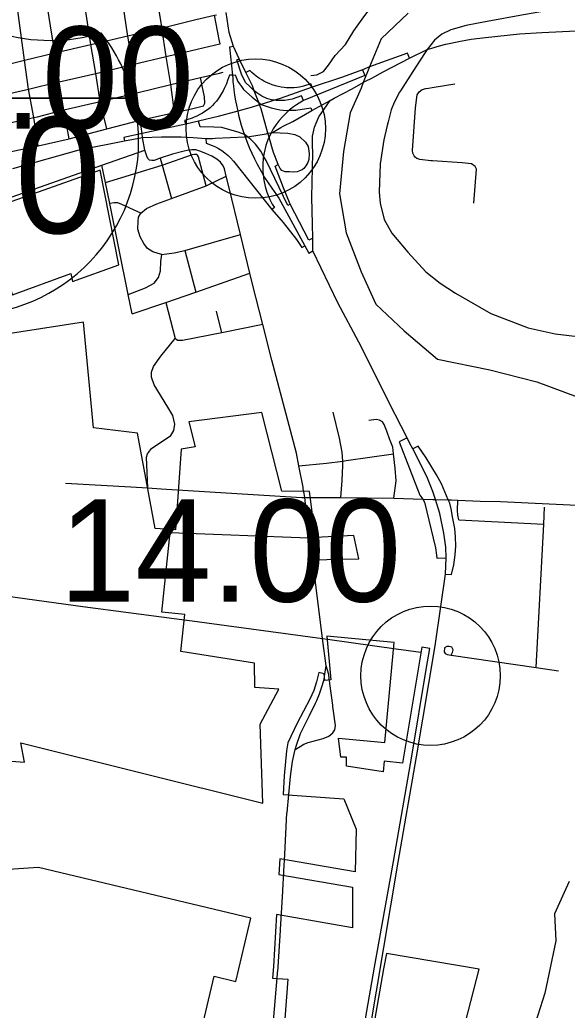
# Model space of a CAD drawing. Extents: x 1729596 to 1934326, y 644115 to 911751.
# Drawn here: x 1821078 to 1826969, y 701344 to 712004 of the extents above; entities that cross this region are included whole.
import ezdxf

# ---------------------------------------------------------------- set-up
doc = ezdxf.new("R2010")
doc.units = 0
for name, color, linetype in [('Default', 7, 'Continuous'), ('GM_X_City_Street', 7, 'Continuous'), ('GM_X_Corporation', 7, 'Continuous'), ('GM_X_County_Road', 7, 'Continuous'), ('GM_X_Interchange_Ramps', 7, 'Continuous'), ('GM_X_Interstate_Route', 7, 'Continuous'), ('GM_X_Interstate_Shield', 7, 'Continuous'), ('GM_X_State_Route', 7, 'Continuous'), ('GM_X_Township', 7, 'Continuous'), ('GM_X_Township_Road', 7, 'Continuous')]:
    doc.layers.add(name, color=color, linetype=linetype)

msp = doc.modelspace()

# ---------------------------------------------------------------- linework, layer by layer
at = {"layer": 'Default'}
for centre in [(1823617, 710833), (1825499, 704944)]:
    msp.add_circle(centre, 750, dxfattribs=at)
at = {"layer": 'GM_X_City_Street'}
for points in [[(1821610, 710723), (1821550, 711035), (1821500, 711338), (1821477, 711489), (1821455, 711647), (1821381, 712117), (1821356, 712340), (1821332, 712533), (1821296, 712769), (1821199, 713290), (1821119, 713813), (1821090, 713997)], [(1821276, 710647), (1821230, 710952), (1821172, 711258), (1821128, 711568), (1821030, 712295), (1820967, 712721), (1820875, 713242), (1820797, 713760), (1820770, 713951)], [(1822238, 711848), (1822179, 712241), (1822143, 712461), (1822115, 712653), (1822089, 712805), (1822077, 712876), (1822076, 712883), (1822045, 713095), (1822031, 713192)], [(1822599, 711974), (1822547, 712295), (1822515, 712495), (1822482, 712709), (1822432, 712922), (1822430, 712933), (1822429, 712941)], [(1824209, 711403), (1824276, 711411), (1824347, 711448), (1824401, 711514), (1824471, 711620), (1824584, 711739), (1824674, 711885), (1824781, 712037), (1824878, 712162), (1824902, 712213), (1824902, 712273)], [(1822016, 710829), (1821943, 711126), (1821895, 711427), (1821844, 711739), (1821782, 712141)], [(1826911, 712128), (1826891, 712123), (1826849, 712117), (1826498, 712056), (1826107, 711986), (1825994, 711965)], [(1822744, 711008), (1822702, 711309), (1822654, 711609), (1822608, 711917), (1822599, 711974)], [(1822628, 711922), (1822973, 712006), (1823172, 712053), (1823195, 712058)], [(1823230, 711746), (1823233, 711747), (1823225, 711793), (1823172, 712053)], [(1825994, 711965), (1825882, 711943), (1825717, 711895), (1825620, 711848), (1825542, 711783), (1825461, 711683), (1825435, 711642)], [(1820152, 711337), (1820170, 711341), (1820492, 711418), (1820808, 711492), (1821128, 711568), (1821455, 711647), (1821844, 711739), (1822240, 711831), (1822608, 711917), (1822628, 711922)], [(1822424, 710600), (1822400, 710738), (1822395, 710779), (1822375, 710924), (1822337, 711219), (1822291, 711522), (1822240, 711831), (1822238, 711848)], [(1822668, 711613), (1822986, 711688), (1823230, 711746)], [(1825435, 711642), (1825308, 711448), (1825174, 711240), (1825166, 711225), (1825108, 711115), (1825076, 711036), (1825041, 710904), (1825032, 710867)], [(1821491, 711336), (1821500, 711338), (1821895, 711427), (1822291, 711522), (1822654, 711609), (1822668, 711613)], [(1821096, 710922), (1821230, 710952), (1821269, 710961), (1821550, 711035), (1821943, 711126), (1822337, 711219), (1822702, 711309), (1823024, 711382), (1823227, 711429), (1823268, 711439)], [(1820213, 711033), (1820215, 711034), (1820538, 711111), (1820853, 711184), (1821172, 711258), (1821491, 711336)], [(1823041, 711294), (1823024, 711382)], [(1822744, 711008), (1822925, 711045), (1823056, 711078), (1823068, 711108), (1823064, 711175), (1823041, 711294)], [(1825351, 710512), (1825332, 710524), (1825321, 710540), (1825307, 710570), (1825303, 710599), (1825336, 711058), (1825354, 711197), (1825375, 711228), (1825409, 711253), (1825449, 711265), (1825476, 711269), (1825516, 711275), (1825761, 711316)], [(1822375, 710924), (1822744, 711008)], [(1819767, 710624), (1819953, 710665), (1820035, 710684), (1820248, 710732), (1820563, 710802), (1820908, 710879), (1821096, 710922)], [(1821757, 710761), (1822016, 710829), (1822375, 710924)], [(1825032, 710867), (1824994, 710711), (1824957, 710455), (1824946, 710148), (1824955, 710029), (1824998, 709853), (1825082, 709706), (1825254, 709503), (1825449, 709291), (1825603, 709170), (1825767, 709060), (1826147, 708843), (1826549, 708689), (1826839, 708623), (1827142, 708588), (1827203, 708581)], [(1819270, 710185), (1819415, 710223), (1819688, 710296), (1819991, 710376), (1819999, 710377), (1820295, 710439), (1820612, 710506), (1820953, 710578), (1821276, 710647), (1821610, 710723), (1821757, 710761)], [(1819562, 709600), (1819619, 709620), (1819811, 709686), (1820099, 709786), (1820375, 709882), (1820689, 709992), (1821961, 710438), (1822424, 710600)], [(1823327, 710209), (1823300, 710321), (1823282, 710401), (1823266, 710433), (1823239, 710473), (1823198, 710504), (1823143, 710536), (1823079, 710566), (1823014, 710591), (1822972, 710603), (1822931, 710605), (1822895, 710602), (1822831, 710587), (1822720, 710557), (1822590, 710513), (1822523, 710491), (1822499, 710488), (1822472, 710493), (1822457, 710510), (1822444, 710535), (1822424, 710600)], [(1821999, 710252), (1822610, 710439), (1822937, 710554), (1822959, 710559), (1822978, 710559)], [(1822590, 710513), (1822610, 710439)], [(1823082, 710218), (1823013, 710486), (1823008, 710504), (1823002, 710529), (1822992, 710548), (1822978, 710559)], [(1825964, 710030), (1825992, 710398), (1825979, 710425), (1825940, 710453), (1825839, 710466), (1825521, 710485), (1825502, 710487), (1825382, 710501), (1825351, 710512)], [(1822288, 708839), (1822245, 709049), (1822046, 710025), (1821999, 710252), (1821961, 710438)], [(1822610, 710439), (1822709, 710079)], [(1822380, 709924), (1822440, 709973), (1822551, 710024), (1822709, 710079), (1823082, 710218), (1823300, 710321)], [(1824126, 706972), (1824082, 707203), (1824056, 707340), (1823977, 707639), (1823789, 708341), (1823692, 708725), (1823579, 709174), (1823554, 709276), (1823452, 709694), (1823327, 710209)], [(1822245, 709049), (1822429, 709120), (1822524, 709170), (1822572, 709231), (1822592, 709303), (1822594, 709403), (1822608, 709479), (1822568, 709488), (1822511, 709506), (1822453, 709543), (1822413, 709596), (1822372, 709668), (1822348, 709750), (1822350, 709837), (1822357, 709881), (1822380, 709924), (1822176, 710015), (1822132, 710033), (1822094, 710033), (1822046, 710025)], [(1822608, 709479), (1822739, 709496), (1822854, 709521), (1823452, 709694)], [(1822854, 709521), (1822973, 709074)], [(1822288, 708839), (1822648, 708961), (1822973, 709074), (1823554, 709276)], [(1822648, 708961), (1822751, 708575)], [(1823251, 708636), (1823193, 708867)], [(1823692, 708725), (1823251, 708636), (1822830, 708551), (1822774, 708552), (1822751, 708575)], [(1822457, 706966), (1822443, 707298), (1822454, 707332), (1822497, 707391), (1822703, 707530), (1822734, 707584), (1822748, 707652), (1822724, 707745), (1822670, 707834), (1822524, 708075), (1822496, 708158), (1822495, 708212), (1822517, 708271), (1822594, 708384), (1822751, 708575)], [(1824533, 706864), (1824548, 707046), (1824556, 707208), (1824553, 707255), (1824546, 707349), (1824517, 707502), (1824452, 707781)], [(1825062, 707484), (1825029, 707576), (1825000, 707649), (1824983, 707677), (1824949, 707694), (1824913, 707701), (1824833, 707691)], [(1825102, 706855), (1825128, 707042), (1825119, 707178), (1825100, 707331), (1825091, 707404), (1825064, 707477), (1825062, 707484)], [(1824592, 707260), (1825100, 707331)], [(1824082, 707203), (1824380, 707231), (1824553, 707255), (1824590, 707260), (1824592, 707260)], [(1822274, 706976), (1822457, 706966), (1822598, 706957)], [(1824168, 706862), (1824533, 706864), (1825102, 706855), (1825414, 706843), (1825524, 706842)], [(1825524, 706842), (1825550, 706842), (1825689, 706838), (1825723, 706837), (1825791, 706835), (1826031, 706824), (1826250, 706818), (1827297, 706769), (1827892, 706754), (1827965, 706747)], [(1825804, 706622), (1825793, 706672), (1825789, 706723), (1825791, 706835)], [(1826635, 705033), (1826716, 706574), (1826726, 706760)], [(1825804, 706622), (1826716, 706574)], [(1824274, 704679), (1824302, 704748), (1824334, 704847), (1824352, 704908), (1824361, 704960), (1824374, 705052), (1824337, 705345), (1824262, 705952), (1824219, 706280), (1824217, 706290)], [(1822877, 705541), (1822879, 705541), (1824337, 705345)], [(1824337, 705345), (1824390, 705338), (1824390, 705338)], [(1825720, 705165), (1825735, 705195), (1825741, 705223), (1825726, 705251), (1825699, 705259), (1825674, 705260), (1825650, 705245), (1825644, 705203), (1825654, 705183), (1825679, 705173), (1825720, 705165), (1826635, 705033), (1826877, 704998)], [(1825130, 705235), (1825130, 705235), (1825395, 705199)], [(1824416, 704859), (1824415, 704861), (1824404, 704949), (1824403, 704956), (1824374, 705052)], [(1823920, 702842), (1823930, 703020), (1823953, 703467), (1823954, 703473)], [(1823882, 702212), (1823907, 702624), (1823907, 702632)], [(1823662, 698498), (1823619, 698613), (1823614, 698647), (1823622, 698697), (1823651, 698890), (1823698, 699557), (1823770, 700764), (1823856, 701778), (1823857, 701793)]]:
    msp.add_lwpolyline(points, dxfattribs=at)
at = {"layer": 'GM_X_Corporation'}
for points in [[(1820655, 709931), (1820998, 709045), (1821628, 709275), (1821645, 709189), (1822145, 709368), (1821943, 710384)], [(1824368, 699082), (1825173, 699034), (1825253, 699023), (1825308, 699222), (1825467, 699816), (1825602, 700365), (1825812, 700980), (1826020, 701784), (1825023, 701953), (1824993, 701789), (1824800, 700678), (1824677, 699992), (1824474, 699308)]]:
    msp.add_lwpolyline(points, close=True, dxfattribs=at)
for points in [[(1817708, 704278), (1821130, 704013), (1821090, 704221), (1823694, 703573), (1823666, 704423), (1823866, 704798), (1823606, 704818), (1823602, 705078), (1822812, 705206), (1822854, 705603), (1822605, 705630), (1822696, 706485), (1824185, 706428), (1824211, 706193), (1824726, 706203), (1824672, 706453), (1824262, 706433), (1824195, 706927), (1823899, 706930), (1823682, 707779), (1822896, 707677), (1822966, 707406), (1822816, 707382), (1822753, 706513), (1822534, 706529), (1822344, 707554), (1821871, 707612), (1821765, 708751), (1819955, 708470)], [(1824701, 700695), (1824895, 701807), (1825101, 702946), (1825297, 704078), (1825453, 705010), (1825492, 705236), (1825406, 705250), (1825195, 704003), (1824999, 704024), (1824987, 703908), (1824595, 703972), (1824594, 704067), (1824534, 704069), (1824507, 704272), (1825007, 704225), (1825108, 705301), (1824382, 705369), (1824426, 704899), (1824359, 704893), (1824352, 704966), (1824296, 704980), (1824272, 704879), (1824244, 704786), (1824199, 704691), (1824062, 704432), (1823964, 704222), (1823947, 704137), (1823924, 703865), (1823914, 703667), (1824566, 703620), (1824698, 703292), (1824687, 702833), (1823877, 702975), (1823867, 702806), (1824658, 702668), (1824659, 702231), (1823842, 702373), (1823808, 701813), (1823798, 701688), (1823962, 701679), (1823894, 700779)], [(1822961, 700827), (1823171, 701710), (1823403, 701654), (1823565, 702336), (1821279, 702879), (1820311, 702817)]]:
    msp.add_lwpolyline(points, dxfattribs=at)
at = {"layer": 'GM_X_County_Road'}
for points in [[(1821570, 707015), (1822274, 706976)], [(1822598, 706957), (1824114, 706863)], [(1824217, 706290), (1824155, 706759), (1824144, 706862), (1824139, 706904), (1824129, 706956), (1824126, 706972)], [(1824114, 706863), (1824144, 706862), (1824168, 706862)], [(1820112, 705915), (1821755, 705690), (1822738, 705560), (1822877, 705541)], [(1823954, 703473), (1823991, 703860), (1824011, 704020), (1824043, 704150), (1824061, 704209), (1824100, 704323), (1824195, 704515), (1824262, 704650), (1824274, 704679)], [(1823907, 702632), (1823919, 702835), (1823920, 702842)], [(1823857, 701793), (1823858, 701810), (1823882, 702201), (1823882, 702212)]]:
    msp.add_lwpolyline(points, dxfattribs=at)
at = {"layer": 'GM_X_Interchange_Ramps'}
for points in [[(1825271, 711592), (1825250, 711645), (1824843, 711496), (1824767, 711465), (1824552, 711386), (1824225, 711279), (1823879, 711158), (1823818, 711139), (1823675, 711093), (1823659, 711088), (1823568, 711059), (1823423, 711020), (1823213, 710963), (1823002, 710912), (1822864, 710879), (1822395, 710779), (1822196, 710737), (1822206, 710702)], [(1823376, 711716), (1823334, 711708), (1823367, 711409), (1823369, 711376), (1823372, 711337), (1823377, 711292), (1823382, 711249), (1823390, 711191), (1823400, 711131), (1823409, 711085), (1823419, 711035), (1823423, 711020), (1823432, 710979), (1823447, 710924), (1823462, 710869), (1823486, 710795), (1823495, 710770), (1823504, 710744), (1823530, 710675), (1823551, 710622), (1823575, 710568), (1823603, 710508), (1823632, 710450), (1823664, 710391), (1823696, 710336), (1823713, 710308), (1823791, 710193), (1823865, 710085), (1824144, 709572), (1824188, 709491), (1824232, 709517)], [(1824131, 711134), (1824108, 711186), (1824010, 711149), (1823930, 711137), (1823837, 711136), (1823818, 711139), (1823788, 711143), (1823737, 711156), (1823684, 711181), (1823628, 711217), (1823601, 711241), (1823556, 711281), (1823507, 711330), (1823464, 711418), (1823415, 711573), (1823437, 711583)], [(1824225, 711279), (1824209, 711315), (1824131, 711290), (1824088, 711280), (1824064, 711274), (1824032, 711271), (1824002, 711270), (1823973, 711271), (1823945, 711272), (1823922, 711275), (1823890, 711279), (1823857, 711286), (1823830, 711293), (1823795, 711304), (1823760, 711318), (1823734, 711329), (1823705, 711343), (1823682, 711357), (1823659, 711371), (1823636, 711387), (1823620, 711399), (1823595, 711420), (1823575, 711438), (1823555, 711458), (1823511, 711438)], [(1824767, 711465), (1824791, 711403), (1824131, 711134), (1824054, 711087), (1824025, 711067), (1823991, 711041), (1823978, 711030), (1823943, 710999), (1823905, 710961), (1823870, 710920), (1823838, 710878), (1823806, 710829), (1823783, 710789), (1823760, 710740), (1823751, 710721), (1823726, 710651), (1823707, 710573), (1823701, 710538), (1823697, 710511), (1823692, 710449), (1823692, 710379), (1823696, 710336), (1823703, 710277), (1823718, 710210), (1823737, 710148), (1823769, 710069), (1823795, 710020), (1823818, 709982), (1823791, 709961)], [(1823367, 711409), (1823333, 711408), (1823314, 711352), (1823302, 711314), (1823293, 711293), (1823277, 711265), (1823265, 711239), (1823249, 711210), (1823228, 711176), (1823213, 711154), (1823193, 711129), (1823171, 711104), (1823151, 711082), (1823125, 711058), (1823097, 711036), (1823071, 711017), (1823044, 710999), (1823017, 710984), (1822984, 710967), (1822956, 710955), (1822932, 710946), (1822877, 710928), (1822851, 710920), (1822864, 710879)], [(1823367, 711409), (1823395, 711410), (1823409, 711375), (1823426, 711341), (1823442, 711315), (1823463, 711285), (1823485, 711255), (1823577, 711170), (1823650, 711113), (1823675, 711093), (1823783, 711057), (1823875, 711035), (1823949, 711028), (1823978, 711030), (1824047, 711033), (1824210, 711057), (1824221, 711026)], [(1823989, 710021), (1823962, 710007), (1823728, 710491), (1823701, 710538), (1823671, 710589), (1823616, 710665), (1823565, 710715), (1823528, 710746), (1823495, 710770), (1823429, 710796), (1823339, 710821), (1823251, 710844), (1823166, 710848), (1823018, 710852), (1823002, 710912)], [(1823080, 710727), (1823082, 710675), (1823147, 710652), (1823185, 710635), (1823216, 710618), (1823252, 710596), (1823285, 710573), (1823319, 710544), (1823346, 710519), (1823379, 710482), (1823791, 709961), (1823913, 709821), (1824057, 709638), (1824112, 709554), (1824144, 709572)], [(1824232, 709654), (1824188, 709631), (1823989, 710021), (1823916, 710194), (1823825, 710427), (1823857, 710445)], [(1825246, 707503), (1825161, 707460), (1825384, 706889), (1825414, 706843)], [(1825689, 706838), (1825671, 706881), (1825617, 707008), (1825562, 707106), (1825451, 707291), (1825366, 707416), (1825306, 707386)], [(1825414, 706843), (1825434, 706813), (1825552, 706322), (1825564, 706243), (1825567, 706211), (1825668, 706214)], [(1825660, 706039), (1825725, 706033), (1825749, 706139), (1825764, 706244), (1825770, 706338), (1825766, 706438), (1825760, 706530), (1825739, 706638), (1825720, 706741), (1825706, 706800), (1825689, 706838)]]:
    msp.add_lwpolyline(points, dxfattribs=at)
at = {"layer": 'GM_X_Interstate_Route'}
for points in [[(1826089, 711812), (1826456, 711853), (1826695, 711869), (1827069, 711884), (1827074, 711884), (1827292, 711886), (1827369, 711875)], [(1825513, 711698), (1825595, 711724), (1825664, 711743), (1825821, 711775), (1825936, 711794), (1826089, 711812)], [(1824866, 711377), (1824990, 711444), (1825271, 711592), (1825461, 711683), (1825513, 711698)], [(1824462, 711160), (1824656, 711262), (1824774, 711328), (1824799, 711342), (1824866, 711377)], [(1823888, 710845), (1823914, 710860), (1824015, 710911), (1824221, 711026), (1824417, 711136)], [(1824227, 710657), (1824227, 710679), (1824229, 710750), (1824248, 710847), (1824295, 710958), (1824417, 711136)], [(1824417, 711136), (1824462, 711160)], [(1823180, 710730), (1823504, 710744), (1823528, 710746), (1823729, 710778), (1823749, 710782), (1823783, 710789), (1823798, 710792), (1823888, 710845)], [(1821004, 710405), (1821717, 710603), (1822206, 710702), (1822400, 710738)], [(1822400, 710738), (1822604, 710743), (1822809, 710745)], [(1822809, 710745), (1822816, 710746), (1822944, 710736)], [(1822944, 710736), (1823080, 710727), (1823153, 710728), (1823180, 710730)], [(1824232, 709608), (1824232, 709654), (1824227, 709805), (1824222, 710094), (1824231, 710568), (1824227, 710657)], [(1825276, 707444), (1825246, 707503), (1825116, 707757), (1824726, 708533), (1824499, 708956), (1824232, 709517), (1824232, 709608)], [(1825548, 705267), (1825556, 705315), (1825660, 706039), (1825668, 706214), (1825664, 706329), (1825642, 706478), (1825597, 706689), (1825550, 706842), (1825524, 706927), (1825459, 707087), (1825306, 707386), (1825276, 707444)], [(1824204, 698751), (1824204, 698751), (1824375, 699131), (1824516, 699530), (1824672, 700144), (1824763, 700630), (1825150, 702938), (1825346, 704070), (1825548, 705267)]]:
    msp.add_lwpolyline(points, dxfattribs=at)
at = {"layer": 'GM_X_Interstate_Shield'}
for p, q in [((1819414, 711161), (1822299, 711161)), ((1822299, 711161), (1819414, 711161)), ((1822299, 711161), (1819414, 711161))]:
    msp.add_line(p, q, dxfattribs=at)
for centre, start, end in [((1821405, 713657), 253.0091, 286.9909), ((1820482, 710701), 14.1934, 38.331), ((1820482, 710701), 281.537, 14.1934)]:
    msp.add_arc(centre, 1875, start, end, dxfattribs=at)
at = {"layer": 'GM_X_State_Route'}
for points in [[(1823808, 710576), (1823789, 710637), (1823760, 710740), (1823749, 710782), (1823675, 711046), (1823659, 711088), (1823650, 711113), (1823601, 711241), (1823581, 711294), (1823511, 711438), (1823437, 711583), (1823376, 711716), (1823332, 711866), (1823300, 712081)], [(1823798, 710792), (1823961, 710783), (1824037, 710768), (1824091, 710743), (1824153, 710686), (1824183, 710640), (1824192, 710566), (1824187, 710502), (1824177, 710467), (1824156, 710431), (1824134, 710402), (1824117, 710389), (1824062, 710366), (1824020, 710364), (1823980, 710366), (1823934, 710369), (1823897, 710383), (1823880, 710404)], [(1823880, 710404), (1823875, 710411), (1823857, 710445), (1823821, 710539), (1823808, 710576)]]:
    msp.add_lwpolyline(points, dxfattribs=at)
at = {"layer": 'GM_X_Township'}
for points in [[(1825257, 712074), (1824968, 711799), (1824843, 711496), (1824774, 711328), (1824750, 711269), (1824635, 711004), (1824563, 710585), (1824520, 710130), (1824592, 709711), (1824751, 709292), (1824910, 708945), (1825213, 708656), (1825574, 708352), (1826138, 708236), (1826644, 708106), (1827077, 707947)], [(1826990, 702728), (1826831, 702381), (1826845, 702092), (1826730, 701529), (1826629, 701211)]]:
    msp.add_lwpolyline(points, dxfattribs=at)
at = {"layer": 'GM_X_Township_Road'}
for points in [[(1824390, 705338), (1825130, 705235)], [(1824448, 704614), (1824446, 704629), (1824416, 704859)], [(1824043, 704150), (1824094, 704183), (1824135, 704209), (1824181, 704226), (1824289, 704253), (1824344, 704268), (1824402, 704292), (1824448, 704330), (1824468, 704363), (1824475, 704407), (1824448, 704614)]]:
    msp.add_lwpolyline(points, dxfattribs=at)

# ---------------------------------------------------------------- texts
at = {"layer": 'Default'}
for s, p in [('0.00', (1820090, 710831)), ('14.00', (1821502, 705741))]:
    msp.add_text(s, height=1100, dxfattribs=at).set_placement(p)
at = {"layer": 'GM_X_Interstate_Shield'}
msp.add_text('70', height=1250, dxfattribs=at).set_placement((1820094, 709708))

doc.saveas('drawing.dxf')
